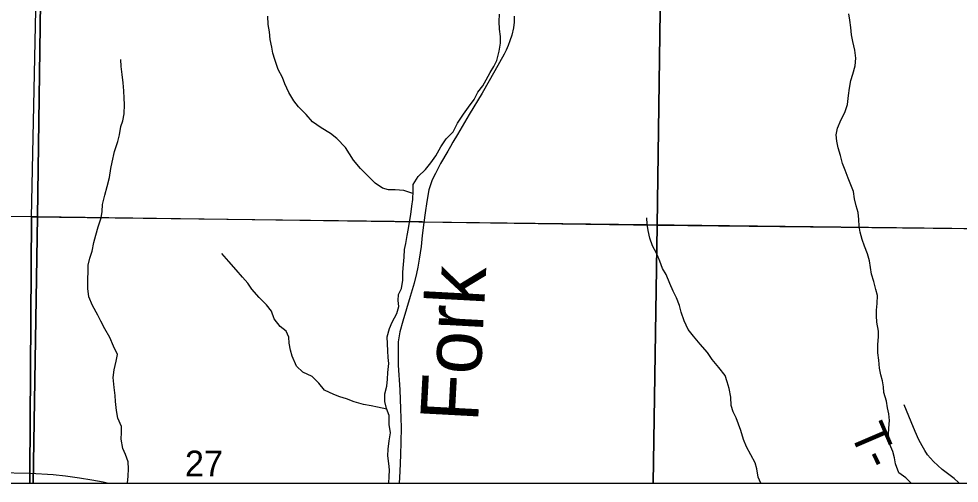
# Model space of a CAD drawing. Extents: x 0 to 191, y 0 to 55.
# Drawn here: x 144.942 to 145.71, y 18.618 to 18.996 of the extents above; entities that cross this region are included whole.
import ezdxf

# ---------------------------------------------------------------- set-up
doc = ezdxf.new("R2010")
doc.units = 0
for name, color, linetype in [('GM_X_Corporation', 7, 'Continuous'), ('GM_X_County_Road', 7, 'Continuous'), ('GM_X_Minor_River', 7, 'Continuous'), ('GM_X_Minor_River_Text', 7, 'Continuous'), ('GM_X_Section_Text', 7, 'Continuous'), ('GM_X_State_Route', 7, 'Continuous'), ('GM_X_Township_Road', 7, 'Continuous'), ('GM_X_Township_Road_Text', 7, 'Continuous')]:
    doc.layers.add(name, color=color, linetype=linetype)

msp = doc.modelspace()

# ---------------------------------------------------------------- linework, layer by layer
at = {"layer": 'GM_X_Corporation'}
for points in [[(143.27549, 22.87347), (143.27549, 18.61761), (147.4432, 18.61761)], [(143.27549, 20.86338), (143.27549, 18.61761), (144.95109, 18.61761), (144.95114, 18.62602), (144.95248, 18.83447), (144.96379, 19.38085), (144.96901, 19.63307), (144.9877, 20.24306), (144.98772, 20.24394), (144.99193, 20.41256)], [(147.2922, 18.93707), (146.93654, 18.94104), (146.93471, 18.94106), (146.51062, 18.94581), (146.50863, 18.94583), (146.50158, 18.94609), (146.50143, 18.93552), (146.50148, 18.93291), (146.50364, 18.81472), (146.39631, 18.81676), (146.39292, 18.81682), (146.22157, 18.81892), (146.2193, 18.81895), (146.02179, 18.82137), (146.02132, 18.82137), (145.2726, 18.83055), (145.27127, 18.83057), (144.95248, 18.83447), (144.96379, 19.38085), (144.96901, 19.63307), (144.9877, 20.24306), (144.98772, 20.24394), (144.99193, 20.41256)], [(147.2922, 18.93707), (146.93654, 18.94104), (146.93471, 18.94106), (146.51062, 18.94581), (146.50863, 18.94583), (146.50158, 18.94609), (146.50143, 18.93552), (146.50148, 18.93291), (146.50364, 18.81472), (146.39631, 18.81676), (146.39292, 18.81682), (146.22157, 18.81892), (146.2193, 18.81895), (146.02179, 18.82137), (146.02132, 18.82137), (145.2726, 18.83055), (145.27127, 18.83057), (144.95248, 18.83447), (144.95114, 18.62602), (144.95109, 18.61761), (147.4432, 18.61761)]]:
    msp.add_lwpolyline(points, dxfattribs=at)
for points in [[(144.45116, 19.34394), (144.96449, 19.34012), (144.95737, 18.8349), (144.44459, 18.83967)], [(145.47009, 19.33338), (145.46297, 18.82758), (144.95737, 18.8349), (144.96449, 19.34012)], [(145.47009, 19.33338), (145.9964, 19.32433), (145.9888, 18.82212), (145.46297, 18.82758)], [(144.44151, 18.61761), (144.95365, 18.61761), (144.95737, 18.8349), (144.44459, 18.83967)], [(144.95365, 18.61761), (145.45993, 18.61761), (145.46297, 18.82758), (144.95737, 18.8349)], [(145.45993, 18.61761), (145.98516, 18.61761), (145.9888, 18.82212), (145.46297, 18.82758)]]:
    msp.add_lwpolyline(points, close=True, dxfattribs=at)
at = {"layer": 'GM_X_County_Road'}
for points in [[(145.34647, 18.99839), (145.34624, 18.99363), (145.34571, 18.98902), (145.34443, 18.98289), (145.34291, 18.97835), (145.3414, 18.97457), (145.33981, 18.97064), (145.33807, 18.96731), (145.33051, 18.95386), (145.3203, 18.93556), (145.30972, 18.91824), (145.30011, 18.90183), (145.29641, 18.89563)], [(145.29641, 18.89563), (145.29437, 18.892), (145.29217, 18.88837), (145.28635, 18.87839), (145.28204, 18.87022), (145.27947, 18.86508), (145.27796, 18.86092), (145.27667, 18.85684), (145.27509, 18.84724), (145.27372, 18.83809), (145.2727, 18.83028), (145.27138, 18.81964), (145.27047, 18.81064), (145.26881, 18.80013), (145.26767, 18.79378), (145.26654, 18.78863), (145.26465, 18.78077), (145.26147, 18.7698), (145.25558, 18.74984), (145.25308, 18.74092), (145.25225, 18.73608), (145.2518, 18.73275), (145.25164, 18.72912), (145.25172, 18.72186), (145.2518, 18.71377), (145.25293, 18.69381), (145.25369, 18.67831), (145.25406, 18.66311), (145.25384, 18.65094), (145.25346, 18.6408), (145.25293, 18.62719), (145.25238, 18.61761)]]:
    msp.add_lwpolyline(points, dxfattribs=at)
at = {"layer": 'GM_X_Minor_River'}
for points in [[(145.26377, 18.85372), (145.25629, 18.85623), (145.24928, 18.85692), (145.24379, 18.85667), (145.23885, 18.85814), (145.23294, 18.86225), (145.22682, 18.86826), (145.22089, 18.87426), (145.21533, 18.88103), (145.21206, 18.88612), (145.2086, 18.8912), (145.20152, 18.89872), (145.19655, 18.90284), (145.18893, 18.90731), (145.18188, 18.91236), (145.17651, 18.91818), (145.1702, 18.92437), (145.16655, 18.92946), (145.16251, 18.93624), (145.15903, 18.94322), (145.15727, 18.94851), (145.1538, 18.95492), (145.15106, 18.96305), (145.14931, 18.96815), (145.1485, 18.97307), (145.1473, 18.97951), (145.14666, 18.98576), (145.14566, 18.99163), (145.14521, 18.99845)], [(145.2439, 18.61761), (145.24397, 18.61777), (145.2443, 18.6227), (145.24462, 18.62839), (145.24418, 18.6337), (145.24336, 18.63995), (145.2435, 18.64526), (145.24437, 18.65209), (145.24544, 18.65855), (145.24424, 18.66536), (145.24435, 18.67276), (145.24221, 18.67861), (145.24083, 18.6841), (145.24076, 18.69055), (145.2424, 18.69663), (145.24291, 18.70251), (145.24323, 18.70782), (145.24392, 18.71522), (145.24349, 18.72015), (145.24324, 18.72565), (145.24299, 18.73133), (145.24275, 18.73683), (145.24457, 18.74367), (145.24679, 18.74881), (145.25069, 18.75587), (145.25234, 18.76157), (145.25172, 18.7665), (145.25205, 18.77143), (145.25446, 18.77639), (145.25552, 18.78322), (145.25546, 18.78967), (145.25615, 18.79593), (145.25647, 18.802), (145.25697, 18.80827), (145.25787, 18.81301), (145.25913, 18.81947), (145.2602, 18.82536), (145.26091, 18.83049), (145.26198, 18.83676), (145.26286, 18.8434), (145.26356, 18.84891), (145.26387, 18.85593), (145.264, 18.86124), (145.2681, 18.86772), (145.2741, 18.87328), (145.2784, 18.87883), (145.28232, 18.88455), (145.28659, 18.89199), (145.29088, 18.89829), (145.29651, 18.90404), (145.30003, 18.91109), (145.30507, 18.91854), (145.30917, 18.92427), (145.31365, 18.93057), (145.31681, 18.93648), (145.32073, 18.94164), (145.32352, 18.94641), (145.32668, 18.95251), (145.32966, 18.95728), (145.33207, 18.96223), (145.33407, 18.96983), (145.33514, 18.97629), (145.33509, 18.98179), (145.33427, 18.98785), (145.33421, 18.99392), (145.33433, 18.99999)], [(145.67028, 18.61761), (145.66594, 18.62186), (145.66022, 18.62597), (145.65768, 18.63334), (145.65687, 18.63826), (145.6555, 18.64337), (145.65298, 18.64922), (145.65176, 18.65717), (145.65227, 18.66248), (145.65259, 18.66874), (145.65215, 18.67405), (145.65116, 18.67897), (145.65015, 18.68446), (145.648, 18.69145), (145.64776, 18.69619), (145.64695, 18.70111), (145.64558, 18.70603), (145.64458, 18.71132), (145.64413, 18.71777), (145.64331, 18.72401), (145.64324, 18.73065), (145.64375, 18.73691), (145.6437, 18.74165), (145.6423, 18.74884), (145.64206, 18.75396), (145.6422, 18.7587), (145.64271, 18.76421), (145.64302, 18.77065), (145.64146, 18.77557), (145.63987, 18.782), (145.63811, 18.78805), (145.6373, 18.79354), (145.6363, 18.79884), (145.63472, 18.8047), (145.6322, 18.81074), (145.63044, 18.81622), (145.62867, 18.82227), (145.62805, 18.82719), (145.62781, 18.8325), (145.62718, 18.83837), (145.62542, 18.84366), (145.62423, 18.84953), (145.62322, 18.8554), (145.61894, 18.86635), (145.61641, 18.87296), (145.61428, 18.87825), (145.61269, 18.88468), (145.61092, 18.89111), (145.60973, 18.8966), (145.6093, 18.90171), (145.61038, 18.90703), (145.61315, 18.91407), (145.61631, 18.91979), (145.61852, 18.92626), (145.6192, 18.93366), (145.62008, 18.93974), (145.62115, 18.94601), (145.6228, 18.95115), (145.62463, 18.95799), (145.62513, 18.96425), (145.6245, 18.97069), (145.62272, 18.97769), (145.62172, 18.98318), (145.62109, 18.98905), (145.62046, 18.99511), (145.61946, 19.00041)], [(145.03061, 18.61761), (145.0313, 18.6232), (145.03161, 18.62927), (145.03136, 18.63514), (145.02903, 18.641), (145.0269, 18.6459), (145.02549, 18.65347), (145.02582, 18.65898), (145.02596, 18.66372), (145.02286, 18.67051), (145.02166, 18.67676), (145.02083, 18.68414), (145.02058, 18.68907), (145.01995, 18.69551), (145.01892, 18.70384), (145.0198, 18.71011), (145.02162, 18.71714), (145.02251, 18.72246), (145.01923, 18.72925), (145.01631, 18.73643), (145.01226, 18.7434), (145.00898, 18.74963), (145.00647, 18.75472), (145.00222, 18.76245), (144.99931, 18.76963), (144.99848, 18.77626), (144.99841, 18.78403), (144.99853, 18.7901), (144.99867, 18.79541), (144.99993, 18.80111), (145.00196, 18.80682), (145.0034, 18.81385), (145.00485, 18.81993), (145.00687, 18.82659), (145.00925, 18.83401), (145.01015, 18.83913), (145.01047, 18.84483), (145.01228, 18.85243), (145.0141, 18.85946), (145.01592, 18.86688), (145.01717, 18.87409), (145.01826, 18.87922), (145.02025, 18.88797), (145.02281, 18.89633), (145.02408, 18.90166), (145.02534, 18.90831), (145.02681, 18.91306), (145.02807, 18.91876), (145.02819, 18.92635), (145.02794, 18.93147), (145.02788, 18.93753), (145.02725, 18.94397), (145.02642, 18.95079), (145.02559, 18.95742), (145.02535, 18.9631)], [(145.54757, 18.61761), (145.54552, 18.62253), (145.5445, 18.62935), (145.54294, 18.63426), (145.53947, 18.64067), (145.53599, 18.64728), (145.53366, 18.65313), (145.5315, 18.6605), (145.52955, 18.66579), (145.52742, 18.67089), (145.5251, 18.67579), (145.52353, 18.6809), (145.52308, 18.68772), (145.52187, 18.69472), (145.52011, 18.7002), (145.51855, 18.70531), (145.51337, 18.71189), (145.508, 18.71847), (145.50415, 18.72412), (145.49821, 18.73089), (145.49266, 18.73747), (145.48843, 18.74292), (145.48514, 18.75009), (145.48261, 18.75708), (145.48123, 18.76238), (145.47889, 18.7688), (145.476, 18.77408), (145.47328, 18.78031), (145.47037, 18.78767), (145.46748, 18.79276), (145.46533, 18.79862), (145.46243, 18.80504), (145.45933, 18.81126), (145.45719, 18.81731), (145.4558, 18.82355), (145.4548, 18.82885), (145.45456, 18.83397)], [(145.24249, 18.67784), (145.23481, 18.67968), (145.2295, 18.68057), (145.22343, 18.68165), (145.21584, 18.68385), (145.20938, 18.68624), (145.20406, 18.68809), (145.19911, 18.68993), (145.1915, 18.69346), (145.1869, 18.6991), (145.18155, 18.70454), (145.17394, 18.70807), (145.16877, 18.71314), (145.16528, 18.72106), (145.16391, 18.72617), (145.16271, 18.73185), (145.16247, 18.73658), (145.16015, 18.74168), (145.15538, 18.74542), (145.15058, 18.75163), (145.14824, 18.75786), (145.14422, 18.76294), (145.13829, 18.76895), (145.13216, 18.77571), (145.12908, 18.78061), (145.12448, 18.7855), (145.1195, 18.79151), (145.11356, 18.79828), (145.10762, 18.80486)]]:
    msp.add_lwpolyline(points, dxfattribs=at)
at = {"layer": 'GM_X_State_Route'}
msp.add_lwpolyline([(144.83962, 18.63927), (144.85723, 18.63475), (144.8666, 18.63257), (144.87807, 18.63039), (144.88808, 18.62877), (144.89882, 18.62764), (144.91078, 18.62675), (144.92475, 18.62635), (144.95125, 18.62576), (144.97007, 18.62461), (144.98015, 18.6236), (144.99162, 18.62207), (145.00172, 18.62037), (145.01101, 18.6186), (145.01528, 18.61761)], dxfattribs=at)
at = {"layer": 'GM_X_Township_Road'}
msp.add_lwpolyline([(145.70955, 18.61761), (145.70904, 18.61816), (145.70547, 18.62145), (145.6958, 18.62875), (145.68864, 18.63516), (145.68379, 18.64063), (145.68145, 18.64426), (145.67926, 18.64802), (145.67665, 18.65301), (145.67356, 18.65967), (145.67035, 18.66774), (145.66478, 18.68149)], dxfattribs=at)

# ---------------------------------------------------------------- texts
at = {"layer": 'GM_X_Minor_River_Text'}
msp.add_text('Fork', height=0.04734, rotation=86.92385, dxfattribs=at).set_placement((145.31682, 18.66683))
at = {"layer": 'GM_X_Section_Text'}
msp.add_text('27', height=0.020928, rotation=0.00001, dxfattribs=at).set_placement((145.07761, 18.62321))
at = {"layer": 'GM_X_Township_Road_Text'}
for s, rotation, p in [('T', 293.17271, (145.62019, 18.6591)), ('-', 295.94825, (145.62918, 18.63819))]:
    msp.add_text(s, height=0.02841, rotation=rotation, dxfattribs=at).set_placement(p)

doc.saveas('drawing.dxf')
